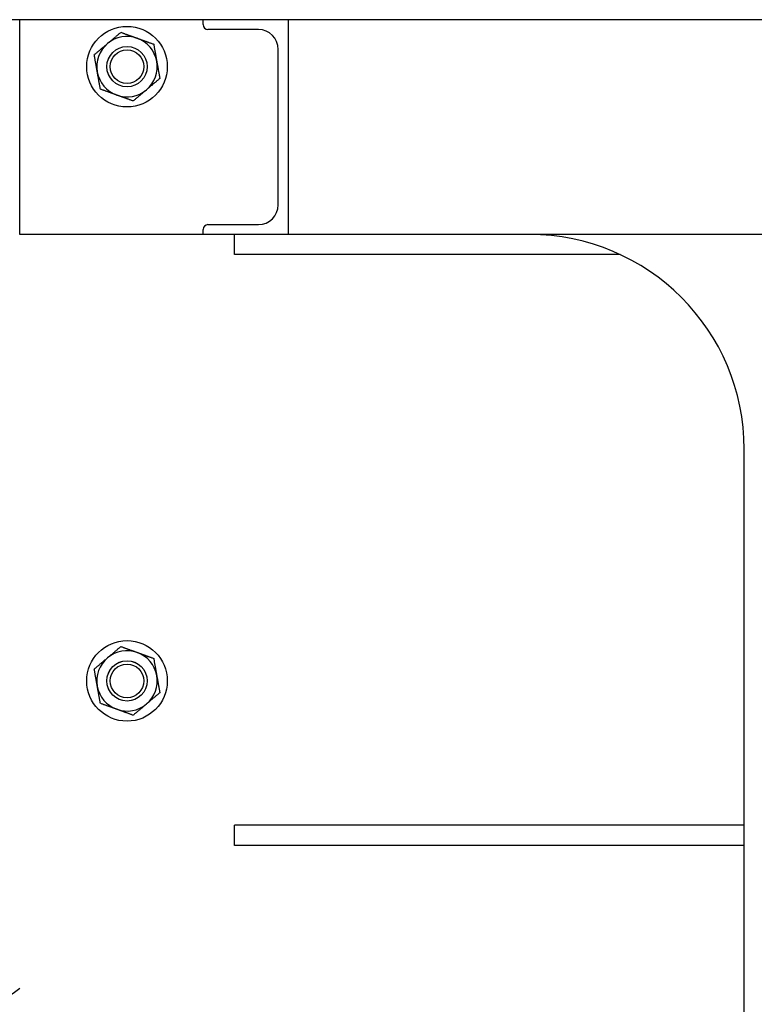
# Model space of a CAD drawing. Header units: inches. Extents: x 24 to 1128, y -69 to 748.
# Tile 297 of 656: x 387 to 401, y 595 to 613. Entities that reach past the tile are written whole.
import ezdxf

# ---------------------------------------------------------------- set-up
doc = ezdxf.new("R2010")
doc.units = ezdxf.units.IN
doc.header["$LTSCALE"] = 32
doc.header["$MEASUREMENT"] = 0
doc.layers.add('Dimension (ANSI)', color=7, linetype='Continuous', lineweight=25)
doc.layers.add('Visible (ANSI)', color=7, linetype='Continuous', lineweight=30)
doc.styles.add('Note Text (ANSI)', font='tahoma.ttf')
doc.dimstyles.new('SB Fraction-16 (ANSI)', dxfattribs={"dimscale": 32, "dimtxt": 0.125, "dimasz": 0.098425, "dimexe": 0.125, "dimexo": 0.0625, "dimgap": 0.031496, "dimtad": 0, "dimtih": 1, "dimtoh": 1, "dimdec": 4, "dimrnd": 1e-08, "dimzin": 0, "dimdsep": 46, "dimlunit": 5, "dimtxsty": 'Note Text (ANSI)', "dimcen": 0.09, "dimdle": 0.393701, "dimclrd": 256, "dimclre": 256, "dimclrt": 256, "dimadec": 0, "dimazin": 3, "dimtfac": 0.96, "dimtofl": 0, "dimtmove": 0, "dimatfit": 3, "dimfxl": 1, "dimfrac": 2, "dimtolj": 1, "dimtzin": 12, "dimlwd": -1, "dimlwe": -1, "dimarcsym": 0})

# ---------------------------------------------------------------- blocks, each defined once
blk = doc.blocks.new('*D18')
at = {"layer": 'Defpoints', "color": 0, "transparency": 16777216}
for p in [(489.281, 692.669), (340.619, 544.669), (489.281, 544.669)]:
    blk.add_point(p, dxfattribs=at)
at = {"layer": 'Dimension (ANSI)', "transparency": 16777216}
for p, q in [((487.281, 692.669), (336.619, 692.669)), ((340.619, 689.519), (340.619, 626.768)), ((340.619, 547.818), (340.619, 620.569)), ((487.281, 544.669), (336.619, 544.669))]:
    blk.add_line(p, q, dxfattribs=at)
for points in [[(340.094, 689.519), (341.144, 689.519), (340.619, 692.669)], [(340.094, 547.818), (341.144, 547.818), (340.619, 544.669)]]:
    blk.add_solid(points, dxfattribs=at)
at = {"layer": 'Dimension (ANSI)', "transparency": 16777216, "insert": (336.517, 625.76), "char_height": 4, "attachment_point": 1, "style": 'Note Text (ANSI)'}
blk.add_mtext('\\A1;148', dxfattribs=at)

msp = doc.modelspace()

# ---------------------------------------------------------------- linework, layer by layer
at = {"layer": 'Visible (ANSI)'}
for p, q in [((411.96555, 613.41853), (377.46443, 613.41853)), ((386.96813, 609.41853), (386.96813, 613.41853)), ((390.38413, 613.32653), (390.38413, 613.41853)), ((391.96813, 613.41853), (391.96813, 609.41853)), ((391.41613, 613.23453), (390.47613, 613.23453)), ((391.78413, 609.97053), (391.78413, 612.86653)), ((390.38413, 609.41853), (390.38413, 609.51053)), ((390.47613, 609.60253), (391.41613, 609.60253)), ((390.38413, 609.41853), (386.96813, 609.41853)), ((391.96813, 609.41853), (390.38413, 609.41853)), ((390.96813, 609.04353), (390.96813, 609.41853)), ((431.96813, 609.41853), (391.96813, 609.41853)), ((398.1591, 609.04353), (390.96813, 609.04353)), ((400.46813, 588.04353), (400.46813, 605.41853)), ((400.46813, 598.41853), (390.96813, 598.41853)), ((390.96813, 598.04353), (390.96813, 598.41853)), ((400.46813, 598.04353), (390.96813, 598.04353))]:
    msp.add_line(p, q, dxfattribs=at)
for centre, radius in [((388.96813, 612.54403), 0.75), ((388.96813, 612.54403), 0.37513), ((388.96813, 612.54403), 0.375), ((388.96813, 612.54403), 0.31365), ((388.96813, 601.10603), 0.75), ((388.96813, 601.10603), 0.37513), ((388.96813, 601.10603), 0.375), ((388.96813, 601.10603), 0.31365)]:
    msp.add_circle(centre, radius, dxfattribs=at)
for centre, radius, start, end in [((390.47613, 613.32653), 0.092, 180, 270), ((391.41613, 612.86653), 0.368, 0, 90), ((388.96813, 612.54403), 0.5625, 130.16068, 190.16068), ((388.96813, 612.54403), 0.5625, 70.16068, 130.16068), ((388.96813, 612.54403), 0.5625, 10.16068, 70.16068), ((388.96813, 612.54403), 0.5625, 310.16068, 10.16068), ((388.96813, 612.54403), 0.5625, 190.16068, 250.16068), ((388.96813, 612.54403), 0.5625, 250.16068, 310.16068), ((391.41613, 609.97053), 0.368, 270, 0), ((390.47613, 609.51053), 0.092, 90, 180), ((396.46813, 605.41853), 4, 0, 90), ((388.96813, 601.10603), 0.5625, 70.16068, 130.16068), ((388.96813, 601.10603), 0.5625, 10.16068, 70.16068), ((388.96813, 601.10603), 0.5625, 130.16068, 190.16068), ((388.96813, 601.10603), 0.5625, 310.16068, 10.16068), ((388.96813, 601.10603), 0.5625, 190.16068, 250.16068), ((388.96813, 601.10603), 0.5625, 250.16068, 310.16068), ((389.15331, 592.17653), 3.8735, 124.342222, 235.657778)]:
    msp.add_arc(centre, radius, start, end, dxfattribs=at)
for points in [[(388.60536, 612.97391), (388.72054, 613.07112), (388.85355, 613.18336)], [(388.85355, 613.18336), (389.01726, 613.1243), (389.15904, 613.07314)], [(388.35716, 612.76447), (388.49017, 612.87671), (388.60536, 612.97391)], [(389.15904, 613.07314), (389.30081, 613.02199), (389.46452, 612.96293)], [(389.46452, 612.96293), (389.49522, 612.79162), (389.52181, 612.64326)], [(388.41445, 612.4448), (388.38787, 612.59316), (388.35716, 612.76447)], [(389.52181, 612.64326), (389.5484, 612.4949), (389.5791, 612.32359)], [(388.47175, 612.12513), (388.44104, 612.29644), (388.41445, 612.4448)], [(389.5791, 612.32359), (389.4461, 612.21135), (389.33091, 612.11415)], [(388.77723, 612.01492), (388.63545, 612.06607), (388.47175, 612.12513)], [(389.33091, 612.11415), (389.21572, 612.01694), (389.08271, 611.9047)], [(389.08271, 611.9047), (388.91901, 611.96376), (388.77723, 612.01492)], [(388.60536, 601.53591), (388.72054, 601.63312), (388.85355, 601.74536)], [(388.85355, 601.74536), (389.01726, 601.6863), (389.15904, 601.63514)], [(389.15904, 601.63514), (389.30081, 601.58399), (389.46452, 601.52493)], [(388.35716, 601.32647), (388.49017, 601.43871), (388.60536, 601.53591)], [(389.46452, 601.52493), (389.49522, 601.35362), (389.52181, 601.20526)], [(388.41445, 601.0068), (388.38787, 601.15516), (388.35716, 601.32647)], [(389.52181, 601.20526), (389.5484, 601.0569), (389.5791, 600.88559)], [(388.47175, 600.68713), (388.44104, 600.85844), (388.41445, 601.0068)], [(389.5791, 600.88559), (389.4461, 600.77335), (389.33091, 600.67615)], [(388.77723, 600.57692), (388.63545, 600.62807), (388.47175, 600.68713)], [(389.33091, 600.67615), (389.21572, 600.57894), (389.08271, 600.4667)], [(389.08271, 600.4667), (388.91901, 600.52576), (388.77723, 600.57692)]]:
    msp.add_rational_spline(points, [1, 1.0379548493, 1], degree=2, dxfattribs=at)

# ---------------------------------------------------------------- dimensions: what is measured, and where the dimension line sits
at = {"layer": 'Dimension (ANSI)'}
dim = msp.add_linear_dim(base=(340.61922, 544.66853), p1=(489.28063, 692.66853), p2=(489.28063, 544.66853), angle=90, dimstyle='SB Fraction-16 (ANSI)', override={"dimgap": 0.031496, "dimdec": 4, "dimtol": 0, "dimlim": 0, "dimtp": 0, "dimtm": 0, "dimtdec": 2, "dimatfit": 1}, dxfattribs=at)
dim.commit()
dim.dimension.update_dxf_attribs({"geometry": '*D18', "text_midpoint": (340.61922, 623.66853), "dimtype": 160})

doc.saveas('drawing.dxf')
